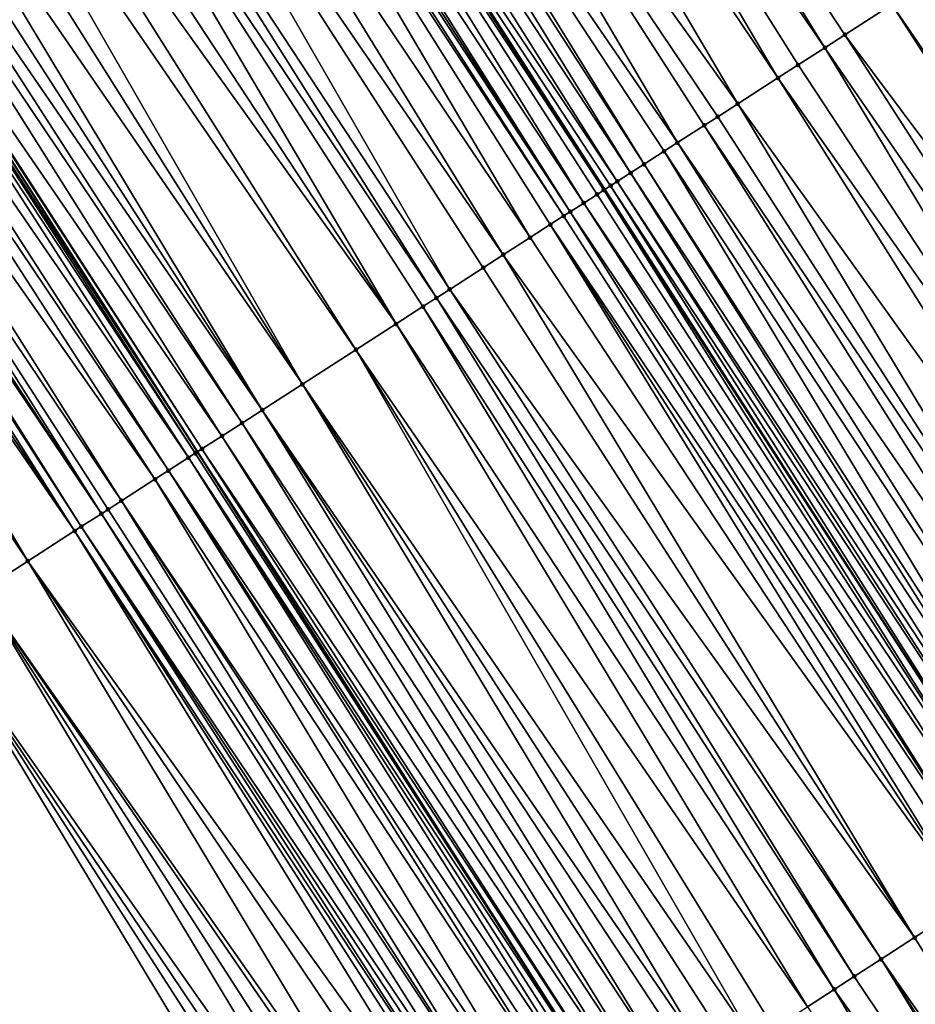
# Model space of a CAD drawing. Header units: feet. Extents: x 2004186 to 2014793, y 836912 to 864902.
# Tile 459 of 974: x 2009824 to 2009846, y 848984 to 849009. Entities that reach past the tile are written whole.
import ezdxf

# ---------------------------------------------------------------- set-up
doc = ezdxf.new("R2010")
doc.units = ezdxf.units.FT
doc.header["$LTSCALE"] = 100
doc.header["$MEASUREMENT"] = 0
for name, color, linetype, lineweight in [('EP_Travel Lane', 5, 'Continuous', 40), ('GPL_Skip Line', 2, 'Continuous', 40), ('Road Shots', 4, 'Continuous', 200), ('Road X-Section', 30, 'Continuous', 13)]:
    doc.layers.add(name, color=color, linetype=linetype, lineweight=lineweight)
doc.layers.add('I-77 SB_MM21-27-Surface-Border', color=7, linetype='Continuous')
doc.layers.add('I-77 SB_MM21-27-Surface-TIN', color=7, linetype='Continuous')

msp = doc.modelspace()

# ---------------------------------------------------------------- linework, layer by layer
at = {"layer": 'EP_Travel Lane'}
msp.add_polyline3d([(2009922.732590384, 848845.9093054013, 427.7466532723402), (2009912.311521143, 848862.9794874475, 427.6353479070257), (2009901.890393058, 848880.049765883, 427.5545564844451), (2009891.469273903, 848897.1200296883, 427.4691715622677), (2009881.063165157, 848913.8753565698, 427.4190355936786), (2009870.463312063, 848930.8352990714, 427.3590392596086), (2009859.863490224, 848947.7951915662, 427.2796639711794), (2009849.263633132, 848964.755140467, 427.2221198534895), (2009838.720720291, 848981.3424521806, 427.1364189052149), (2009827.963152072, 848998.2030135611, 427.0771608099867), (2009817.205627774, 849015.0635061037, 426.9972308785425), (2009806.448035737, 849031.9241048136, 426.949170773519), (2009795.557487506, 849048.2402471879, 426.8732766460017), (2009784.392036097, 849064.8334639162, 426.7987282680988), (2009773.226573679, 849081.4266970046, 426.7300865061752), (2009762.061131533, 849098.0198999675, 426.6504041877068), (2009750.965655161, 849114.3226856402, 426.583410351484)], dxfattribs=at)
at = {"layer": 'GPL_Skip Line'}
msp.add_polyline3d([(2009933.158281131, 848852.2558033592, 428.2070710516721), (2009922.774190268, 848869.3486734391, 428.1384617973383), (2009912.390098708, 848886.4415446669, 428.0702190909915), (2009902.006056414, 848903.5343347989, 427.976362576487), (2009891.530412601, 848920.4104319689, 427.9136971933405), (2009880.92433474, 848937.3665026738, 427.8573967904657), (2009870.318280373, 848954.3225358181, 427.7865722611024), (2009859.712203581, 848971.2786048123, 427.72960863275), (2009849.022044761, 848987.9779411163, 427.6566642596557), (2009838.194197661, 849004.7931455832, 427.5752317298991), (2009827.36634023, 849021.608366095, 427.4986247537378), (2009816.538476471, 849038.4235964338, 427.4249755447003), (2009805.637161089, 849054.960949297, 427.3642147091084), (2009794.594976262, 849071.6363890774, 427.304301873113), (2009783.5527462, 849088.3118971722, 427.2693528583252), (2009772.510594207, 849104.9872873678, 427.1912455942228), (2009761.310572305, 849121.3920772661, 427.0964918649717)], dxfattribs=at)
at = {"layer": 'I-77 SB_MM21-27-Surface-Border', "color": 3, "linetype": 'ByBlock', "lineweight": -2}
msp.add_polyline3d([(2009916.190808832, 848841.9269525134, 427.4272913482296), (2009906.306348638, 848859.323898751, 427.3652300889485), (2009894.37184794, 848875.4729130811, 427.2132154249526), (2009883.974851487, 848892.5579192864, 427.142303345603), (2009873.97081867, 848909.4472396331, 427.0527480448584), (2009862.872036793, 848926.0958827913, 427.0244709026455), (2009852.451987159, 848943.1679908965, 426.9473174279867), (2009842.031924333, 848960.2401201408, 426.8784663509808), (2009831.674598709, 848976.8038825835, 426.8050204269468), (2009821.351448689, 848993.9443379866, 426.7822035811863), (2009811.028325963, 849011.0847510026, 426.7466182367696), (2009801.041554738, 849028.441653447, 426.6923110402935), (2009791.258311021, 849045.3737114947, 426.6573367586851), (2009780.997530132, 849062.5701654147, 426.6372701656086), (2009770.903162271, 849079.8775549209, 426.6196813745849), (2009759.976796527, 849096.630165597, 426.552056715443), (2009748.890434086, 849112.9045776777, 426.4880582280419)], dxfattribs=at)
at = {"layer": 'I-77 SB_MM21-27-Surface-TIN', "color": 128, "linetype": 'ByBlock', "lineweight": -2}
for points in [[(2009833.22270614, 849025.3805372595, 427.7635667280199), (2009832.382001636, 849024.839043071, 427.7289186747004), (2009843.713930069, 849008.3484847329, 427.8246380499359)], [(2009833.22270614, 849025.3805372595, 427.7635667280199), (2009844.218349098, 849008.6733869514, 427.8471441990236), (2009845.395319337, 849009.4315037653, 427.9031611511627)], [(2009833.22270614, 849025.3805372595, 427.7635667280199), (2009843.713930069, 849008.3484847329, 427.8246380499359), (2009844.218349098, 849008.6733869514, 427.8471441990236)], [(2009832.382001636, 849024.839043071, 427.7289186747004), (2009831.373166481, 849024.1892341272, 427.6825499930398), (2009842.536946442, 849007.5903887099, 427.7748789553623)], [(2009832.382001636, 849024.839043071, 427.7289186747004), (2009843.041370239, 849007.9152835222, 427.7951558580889), (2009843.713930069, 849008.3484847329, 427.8246380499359)], [(2009832.382001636, 849024.839043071, 427.7289186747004), (2009842.536946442, 849007.5903887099, 427.7748789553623), (2009843.041370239, 849007.9152835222, 427.7951558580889)], [(2009831.373166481, 849024.1892341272, 427.6825499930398), (2009829.859902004, 849023.2145389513, 427.6184869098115), (2009841.528113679, 849006.9405760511, 427.7273921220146)], [(2009831.373166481, 849024.1892341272, 427.6825499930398), (2009841.528113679, 849006.9405760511, 427.7273921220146), (2009842.536946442, 849007.5903887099, 427.7748789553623)], [(2009829.859902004, 849023.2145389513, 427.6184869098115), (2009828.682905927, 849022.4564622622, 427.5745471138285), (2009840.014849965, 849005.9658796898, 427.662972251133)], [(2009829.859902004, 849023.2145389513, 427.6184869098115), (2009841.023691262, 849006.6156790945, 427.7064698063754), (2009841.528113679, 849006.9405760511, 427.7273921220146)], [(2009829.859902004, 849023.2145389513, 427.6184869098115), (2009840.687412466, 849006.3990767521, 427.6912059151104), (2009841.023691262, 849006.6156790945, 427.7064698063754)], [(2009829.859902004, 849023.2145389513, 427.6184869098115), (2009840.014849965, 849005.9658796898, 427.662972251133), (2009840.687412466, 849006.3990767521, 427.6912059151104)], [(2009828.346627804, 849022.2398588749, 427.5589686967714), (2009827.842219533, 849021.9149399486, 427.5314337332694), (2009838.837856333, 849005.2077992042, 427.6178897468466)], [(2009828.682905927, 849022.4564622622, 427.5745471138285), (2009828.346627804, 849022.2398588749, 427.5589686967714), (2009839.174133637, 849005.4244038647, 427.6338514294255)], [(2009828.346627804, 849022.2398588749, 427.5589686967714), (2009838.837856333, 849005.2077992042, 427.6178897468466), (2009839.174133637, 849005.4244038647, 427.6338514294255)], [(2009828.682905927, 849022.4564622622, 427.5745471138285), (2009839.678561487, 849005.7492923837, 427.6522340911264), (2009840.014849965, 849005.9658796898, 427.662972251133)], [(2009828.682905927, 849022.4564622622, 427.5745471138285), (2009839.174133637, 849005.4244038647, 427.6338514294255), (2009839.678561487, 849005.7492923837, 427.6522340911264)], [(2009827.842219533, 849021.9149399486, 427.5314337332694), (2009827.36634023, 849021.608366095, 427.4986247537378), (2009838.501598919, 849004.9911636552, 427.5926309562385)], [(2009827.842219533, 849021.9149399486, 427.5314337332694), (2009838.501598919, 849004.9911636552, 427.5926309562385), (2009838.837856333, 849005.2077992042, 427.6178897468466)], [(2009827.169685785, 849021.4816982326, 427.489759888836), (2009826.66524111, 849021.1568358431, 427.4792418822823), (2009837.660899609, 849004.4496613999, 427.5555549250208)], [(2009827.337826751, 849021.5899969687, 427.4966589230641), (2009827.169685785, 849021.4816982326, 427.489759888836), (2009838.165328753, 849004.7745479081, 427.5733324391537)], [(2009827.169685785, 849021.4816982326, 427.489759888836), (2009837.997192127, 849004.6662424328, 427.5644049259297), (2009838.165328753, 849004.7745479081, 427.5733324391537)], [(2009827.169685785, 849021.4816982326, 427.489759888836), (2009837.660899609, 849004.4496613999, 427.5555549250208), (2009837.997192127, 849004.6662424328, 427.5644049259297)], [(2009827.337826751, 849021.5899969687, 427.4966589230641), (2009838.194197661, 849004.7931455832, 427.5752317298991), (2009827.36634023, 849021.608366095, 427.4986247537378)], [(2009827.337826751, 849021.5899969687, 427.4966589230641), (2009838.165328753, 849004.7745479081, 427.5733324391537), (2009838.194197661, 849004.7931455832, 427.5752317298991)], [(2009838.333460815, 849004.8828604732, 427.5843938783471), (2009827.36634023, 849021.608366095, 427.4986247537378), (2009838.194197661, 849004.7931455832, 427.5752317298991)], [(2009838.501598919, 849004.9911636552, 427.5926309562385), (2009827.36634023, 849021.608366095, 427.4986247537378), (2009838.333460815, 849004.8828604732, 427.5843938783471)], [(2009826.497097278, 849021.0485415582, 427.473682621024), (2009826.32896009, 849020.9402369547, 427.4650175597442), (2009837.324591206, 849004.2331050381, 427.5541306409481)], [(2009826.66524111, 849021.1568358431, 427.4792418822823), (2009826.497097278, 849021.0485415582, 427.473682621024), (2009837.324591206, 849004.2331050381, 427.5541306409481)], [(2009826.66524111, 849021.1568358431, 427.4792418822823), (2009837.324591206, 849004.2331050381, 427.5541306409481), (2009837.660899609, 849004.4496613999, 427.5555549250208)], [(2009826.160827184, 849020.8319257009, 427.4543508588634), (2009825.152019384, 849020.1820742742, 427.3951952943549), (2009836.315751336, 849003.5833034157, 427.5099655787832)], [(2009826.32896009, 849020.9402369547, 427.4650175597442), (2009826.160827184, 849020.8319257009, 427.4543508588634), (2009837.156446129, 849004.1248126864, 427.5491532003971)], [(2009826.160827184, 849020.8319257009, 427.4543508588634), (2009836.820164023, 849003.9082154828, 427.5354360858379), (2009837.156446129, 849004.1248126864, 427.5491532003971)], [(2009826.160827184, 849020.8319257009, 427.4543508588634), (2009836.315751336, 849003.5833034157, 427.5099655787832), (2009836.820164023, 849003.9082154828, 427.5354360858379)], [(2009826.32896009, 849020.9402369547, 427.4650175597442), (2009837.156446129, 849004.1248126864, 427.5491532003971), (2009837.324591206, 849004.2331050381, 427.5541306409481)], [(2009825.152019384, 849020.1820742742, 427.3951952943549), (2009824.311329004, 849019.6405581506, 427.3539450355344), (2009835.643212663, 849003.1500693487, 427.4705940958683)], [(2009825.152019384, 849020.1820742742, 427.3951952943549), (2009835.643212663, 849003.1500693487, 427.4705940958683), (2009836.315751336, 849003.5833034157, 427.5099655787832)], [(2009824.311329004, 849019.6405581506, 427.3539450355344), (2009823.302514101, 849018.9907177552, 427.2981097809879), (2009834.298135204, 849002.2836013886, 427.3919032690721)], [(2009824.311329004, 849019.6405581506, 427.3539450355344), (2009835.138806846, 849002.825146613, 427.4419125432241), (2009835.643212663, 849003.1500693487, 427.4705940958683)], [(2009824.311329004, 849019.6405581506, 427.3539450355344), (2009834.298135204, 849002.2836013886, 427.3919032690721), (2009835.138806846, 849002.825146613, 427.4419125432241)], [(2009823.302514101, 849018.9907177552, 427.2981097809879), (2009822.798101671, 849018.6658052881, 427.2725190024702), (2009833.961859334, 849002.0669945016, 427.3752714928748)], [(2009823.302514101, 849018.9907177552, 427.2981097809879), (2009833.961859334, 849002.0669945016, 427.3752714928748), (2009834.298135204, 849002.2836013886, 427.3919032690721)], [(2009822.798101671, 849018.6658052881, 427.2725190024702), (2009821.957410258, 849018.124290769, 427.2317516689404), (2009832.95303116, 849001.4171747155, 427.3256394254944)], [(2009822.798101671, 849018.6658052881, 427.2725190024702), (2009833.625586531, 849001.8503828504, 427.3572056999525), (2009833.961859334, 849002.0669945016, 427.3752714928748)], [(2009822.798101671, 849018.6658052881, 427.2725190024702), (2009832.95303116, 849001.4171747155, 427.3256394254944), (2009833.625586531, 849001.8503828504, 427.3572056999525)], [(2009821.957410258, 849018.124290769, 427.2317516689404), (2009821.284851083, 849017.6910885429, 427.2019638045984), (2009832.95303116, 849001.4171747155, 427.3256394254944)], [(2009821.284851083, 849017.6910885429, 427.2019638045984), (2009820.612299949, 849017.2578738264, 427.1684165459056), (2009831.944198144, 849000.7673624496, 427.2782707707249)], [(2009821.284851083, 849017.6910885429, 427.2019638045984), (2009831.944198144, 849000.7673624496, 427.2782707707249), (2009832.95303116, 849001.4171747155, 427.3256394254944)], [(2009820.612299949, 849017.2578738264, 427.1684165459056), (2009819.939733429, 849016.8246830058, 427.1420615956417), (2009830.59909195, 848999.9009391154, 427.2130119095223)], [(2009820.612299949, 849017.2578738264, 427.1684165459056), (2009830.59909195, 848999.9009391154, 427.2130119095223), (2009831.944198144, 849000.7673624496, 427.2782707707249)], [(2009819.939733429, 849016.8246830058, 427.1420615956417), (2009819.267186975, 849016.3914610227, 427.1063271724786), (2009830.59909195, 848999.9009391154, 427.2130119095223)], [(2009819.267186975, 849016.3914610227, 427.1063271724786), (2009818.76277526, 849016.066547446, 427.0804023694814), (2009829.590269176, 848999.2511109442, 427.1608559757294)], [(2009819.267186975, 849016.3914610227, 427.1063271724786), (2009829.590269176, 848999.2511109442, 427.1608559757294), (2009830.59909195, 848999.9009391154, 427.2130119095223)], [(2009818.76277526, 849016.066547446, 427.0804023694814), (2009818.258348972, 849015.7416565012, 427.0612895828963), (2009829.590269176, 848999.2511109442, 427.1608559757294)], [(2009818.258348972, 849015.7416565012, 427.0612895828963), (2009817.922074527, 849015.5250474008, 427.0439915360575), (2009829.085844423, 848998.9262176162, 427.1410258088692)], [(2009818.258348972, 849015.7416565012, 427.0612895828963), (2009829.085844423, 848998.9262176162, 427.1410258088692), (2009829.590269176, 848999.2511109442, 427.1608559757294)], [(2009817.922074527, 849015.5250474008, 427.0439915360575), (2009817.249547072, 849015.0917959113, 426.9993759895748), (2009828.581431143, 848998.6013064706, 427.1158327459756)], [(2009817.922074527, 849015.5250474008, 427.0439915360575), (2009828.581431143, 848998.6013064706, 427.1158327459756), (2009829.085844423, 848998.9262176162, 427.1410258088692)], [(2009817.081408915, 849014.9834928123, 426.9911637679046), (2009827.963152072, 848998.2030135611, 427.0771608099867), (2009817.205627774, 849015.0635061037, 426.9972308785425)], [(2009817.249547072, 849015.0917959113, 426.9993759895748), (2009817.205627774, 849015.0635061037, 426.9972308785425), (2009828.077034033, 848998.2763702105, 427.0830805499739)], [(2009828.077034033, 848998.2763702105, 427.0830805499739), (2009817.205627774, 849015.0635061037, 426.9972308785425), (2009827.963152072, 848998.2030135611, 427.0771608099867)], [(2009817.249547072, 849015.0917959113, 426.9993759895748), (2009828.077034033, 848998.2763702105, 427.0830805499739), (2009828.581431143, 848998.6013064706, 427.1158327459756)], [(2009816.913261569, 849014.8752039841, 426.9872469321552), (2009816.408793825, 849014.5503774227, 426.9875127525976), (2009827.740748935, 848998.0597776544, 427.0707621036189)], [(2009817.081408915, 849014.9834928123, 426.9911637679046), (2009816.913261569, 849014.8752039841, 426.9872469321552), (2009827.908897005, 848998.1680653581, 427.0743405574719)], [(2009816.913261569, 849014.8752039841, 426.9872469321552), (2009827.740748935, 848998.0597776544, 427.0707621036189), (2009827.908897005, 848998.1680653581, 427.0743405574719)], [(2009817.081408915, 849014.9834928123, 426.9911637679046), (2009827.908897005, 848998.1680653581, 427.0743405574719), (2009827.963152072, 848998.2030135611, 427.0771608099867)], [(2009816.408793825, 849014.5503774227, 426.9875127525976), (2009816.072498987, 849014.3337999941, 426.9797475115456), (2009827.236292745, 848997.7349331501, 427.0656274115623)], [(2009816.408793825, 849014.5503774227, 426.9875127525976), (2009827.236292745, 848997.7349331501, 427.0656274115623), (2009827.740748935, 848998.0597776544, 427.0707621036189)], [(2009816.072498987, 849014.3337999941, 426.9797475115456), (2009815.399930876, 849013.9006116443, 426.9541363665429), (2009826.900012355, 848997.5183332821, 427.0511081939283)], [(2009816.072498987, 849014.3337999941, 426.9797475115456), (2009826.900012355, 848997.5183332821, 427.0511081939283), (2009827.236292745, 848997.7349331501, 427.0656274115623)], [(2009815.399930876, 849013.9006116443, 426.9541363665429), (2009814.895494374, 849013.5757365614, 426.9397978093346), (2009826.059279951, 848996.9768824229, 427.029501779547)], [(2009815.399930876, 849013.9006116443, 426.9541363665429), (2009826.059279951, 848996.9768824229, 427.029501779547), (2009826.900012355, 848997.5183332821, 427.0511081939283)], [(2009814.895494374, 849013.5757365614, 426.9397978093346), (2009814.559206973, 849013.3591475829, 426.9285562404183), (2009825.554859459, 848996.6519824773, 427.0076797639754)], [(2009814.895494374, 849013.5757365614, 426.9397978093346), (2009825.72299296, 848996.7602928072, 427.0180684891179), (2009826.059279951, 848996.9768824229, 427.029501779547)], [(2009814.895494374, 849013.5757365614, 426.9397978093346), (2009825.554859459, 848996.6519824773, 427.0076797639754), (2009825.72299296, 848996.7602928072, 427.0180684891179)], [(2009814.559206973, 849013.3591475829, 426.9285562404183), (2009814.391069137, 849013.2508439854, 426.9201939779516), (2009825.554859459, 848996.6519824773, 427.0076797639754)], [(2009814.222935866, 849013.142533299, 426.9096980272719), (2009813.886676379, 849012.9259009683, 426.8854079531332), (2009824.882354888, 848996.218695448, 426.9523672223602)], [(2009814.391069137, 849013.2508439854, 426.9201939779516), (2009814.222935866, 849013.142533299, 426.9096980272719), (2009825.050485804, 848996.327009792, 426.9639640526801)], [(2009814.222935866, 849013.142533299, 426.9096980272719), (2009824.882354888, 848996.218695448, 426.9523672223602), (2009825.050485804, 848996.327009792, 426.9639640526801)], [(2009814.391069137, 849013.2508439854, 426.9201939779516), (2009825.050485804, 848996.327009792, 426.9639640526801), (2009825.554859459, 848996.6519824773, 427.0076797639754)], [(2009813.886676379, 849012.9259009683, 426.8854079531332), (2009813.550413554, 849012.7092738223, 426.8626784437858), (2009824.882354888, 848996.218695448, 426.9523672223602)], [(2009813.550413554, 849012.7092738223, 426.8626784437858), (2009812.541585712, 849012.0594535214, 426.8128914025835), (2009823.705394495, 848995.4605633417, 426.891747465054)], [(2009813.550413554, 849012.7092738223, 426.8626784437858), (2009823.705394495, 848995.4605633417, 426.891747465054), (2009824.882354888, 848996.218695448, 426.9523672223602)], [(2009812.541585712, 849012.0594535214, 426.8128914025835), (2009822.528414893, 848994.702461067, 426.8401066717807), (2009823.705394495, 848995.4605633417, 426.891747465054)], [(2009846.572272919, 849010.1896464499, 427.9669648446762), (2009845.899730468, 849009.7564182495, 427.9293590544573), (2009856.72722291, 848992.9409840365, 428.0105006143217)], [(2009845.899730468, 849009.7564182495, 427.9293590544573), (2009845.395319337, 849009.4315037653, 427.9031611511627), (2009856.72722291, 848992.9409840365, 428.0105006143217)], [(2009845.395319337, 849009.4315037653, 427.9031611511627), (2009844.218349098, 849008.6733869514, 427.8471441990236), (2009856.222810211, 848992.6160719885, 427.9850357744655)], [(2009845.395319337, 849009.4315037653, 427.9031611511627), (2009856.222810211, 848992.6160719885, 427.9850357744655), (2009856.72722291, 848992.9409840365, 428.0105006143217)], [(2009844.218349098, 849008.6733869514, 427.8471441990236), (2009843.713930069, 849008.3484847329, 427.8246380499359), (2009855.045833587, 848991.8579650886, 427.9320023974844)], [(2009844.218349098, 849008.6733869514, 427.8471441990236), (2009855.045833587, 848991.8579650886, 427.9320023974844), (2009856.222810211, 848992.6160719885, 427.9850357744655)], [(2009843.713930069, 849008.3484847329, 427.8246380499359), (2009843.041370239, 849007.9152835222, 427.7951558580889), (2009854.036986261, 848991.2081750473, 427.891322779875)], [(2009843.713930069, 849008.3484847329, 427.8246380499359), (2009854.036986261, 848991.2081750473, 427.891322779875), (2009855.045833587, 848991.8579650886, 427.9320023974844)], [(2009843.041370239, 849007.9152835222, 427.7951558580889), (2009842.536946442, 849007.5903887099, 427.7748789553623), (2009854.036986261, 848991.2081750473, 427.891322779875)], [(2009842.536946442, 849007.5903887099, 427.7748789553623), (2009841.528113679, 849006.9405760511, 427.7273921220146), (2009853.19629057, 848990.6666671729, 427.852555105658)], [(2009842.536946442, 849007.5903887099, 427.7748789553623), (2009853.19629057, 848990.6666671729, 427.852555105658), (2009854.036986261, 848991.2081750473, 427.891322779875)], [(2009841.528113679, 849006.9405760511, 427.7273921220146), (2009841.023691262, 849006.6156790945, 427.7064698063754), (2009851.851169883, 848989.800266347, 427.7940704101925)], [(2009841.528113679, 849006.9405760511, 427.7273921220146), (2009851.851169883, 848989.800266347, 427.7940704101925), (2009853.19629057, 848990.6666671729, 427.852555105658)], [(2009840.687412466, 849006.3990767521, 427.6912059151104), (2009840.014849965, 849005.9658796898, 427.662972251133), (2009851.346753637, 848989.4753598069, 427.7702633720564)], [(2009841.023691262, 849006.6156790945, 427.7064698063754), (2009840.687412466, 849006.3990767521, 427.6912059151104), (2009851.851169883, 848989.800266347, 427.7940704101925)], [(2009840.687412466, 849006.3990767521, 427.6912059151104), (2009851.346753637, 848989.4753598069, 427.7702633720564), (2009851.851169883, 848989.800266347, 427.7940704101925)], [(2009840.014849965, 849005.9658796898, 427.662972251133), (2009839.678561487, 849005.7492923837, 427.6522340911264), (2009850.674194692, 848989.0421572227, 427.7403674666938)], [(2009840.014849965, 849005.9658796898, 427.662972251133), (2009850.674194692, 848989.0421572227, 427.7403674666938), (2009851.346753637, 848989.4753598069, 427.7702633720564)], [(2009839.678561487, 849005.7492923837, 427.6522340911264), (2009839.174133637, 849005.4244038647, 427.6338514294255), (2009850.001615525, 848988.6089860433, 427.7199241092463)], [(2009839.678561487, 849005.7492923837, 427.6522340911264), (2009850.001615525, 848988.6089860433, 427.7199241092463), (2009850.674194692, 848989.0421572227, 427.7403674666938)], [(2009839.174133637, 849005.4244038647, 427.6338514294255), (2009838.837856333, 849005.2077992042, 427.6178897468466), (2009849.833476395, 848988.5006844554, 427.712166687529)], [(2009839.174133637, 849005.4244038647, 427.6338514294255), (2009849.833476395, 848988.5006844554, 427.712166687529), (2009850.001615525, 848988.6089860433, 427.7199241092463)], [(2009838.837856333, 849005.2077992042, 427.6178897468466), (2009838.501598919, 849004.9911636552, 427.5926309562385), (2009849.497199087, 848988.2840798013, 427.6962068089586)], [(2009838.837856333, 849005.2077992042, 427.6178897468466), (2009849.497199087, 848988.2840798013, 427.6962068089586), (2009849.833476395, 848988.5006844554, 427.712166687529)], [(2009838.501598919, 849004.9911636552, 427.5926309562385), (2009838.333460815, 849004.8828604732, 427.5843938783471), (2009849.329071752, 848988.1757598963, 427.6829361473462)], [(2009838.501598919, 849004.9911636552, 427.5926309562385), (2009849.329071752, 848988.1757598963, 427.6829361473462), (2009849.497199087, 848988.2840798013, 427.6962068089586)], [(2009837.997192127, 849004.6662424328, 427.5644049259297), (2009837.660899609, 849004.4496613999, 427.5555549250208), (2009848.824696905, 848987.8507890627, 427.6397774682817)], [(2009838.165328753, 849004.7745479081, 427.5733324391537), (2009837.997192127, 849004.6662424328, 427.5644049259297), (2009848.824696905, 848987.8507890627, 427.6397774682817)], [(2009838.165328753, 849004.7745479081, 427.5733324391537), (2009849.022044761, 848987.9779411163, 427.6566642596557), (2009838.194197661, 849004.7931455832, 427.5752317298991)], [(2009838.165328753, 849004.7745479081, 427.5733324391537), (2009848.824696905, 848987.8507890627, 427.6397774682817), (2009849.022044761, 848987.9779411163, 427.6566642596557)], [(2009838.333460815, 849004.8828604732, 427.5843938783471), (2009838.194197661, 849004.7931455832, 427.5752317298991), (2009849.022044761, 848987.9779411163, 427.6566642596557)], [(2009838.333460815, 849004.8828604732, 427.5843938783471), (2009849.022044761, 848987.9779411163, 427.6566642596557), (2009849.329071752, 848988.1757598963, 427.6829361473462)], [(2009837.660899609, 849004.4496613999, 427.5555549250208), (2009837.324591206, 849004.2331050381, 427.5541306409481), (2009848.48840525, 848987.6342066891, 427.6305238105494)], [(2009837.660899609, 849004.4496613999, 427.5555549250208), (2009848.48840525, 848987.6342066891, 427.6305238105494), (2009848.824696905, 848987.8507890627, 427.6397774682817)], [(2009837.324591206, 849004.2331050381, 427.5541306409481), (2009837.156446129, 849004.1248126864, 427.5491532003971), (2009847.983950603, 848987.3093597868, 427.6246670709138)], [(2009837.324591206, 849004.2331050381, 427.5541306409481), (2009847.983950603, 848987.3093597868, 427.6246670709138), (2009848.48840525, 848987.6342066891, 427.6305238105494)], [(2009837.156446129, 849004.1248126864, 427.5491532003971), (2009836.820164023, 849003.9082154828, 427.5354360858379), (2009847.983950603, 848987.3093597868, 427.6246670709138)], [(2009836.820164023, 849003.9082154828, 427.5354360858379), (2009836.315751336, 849003.5833034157, 427.5099655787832), (2009847.311398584, 848986.8761464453, 427.5915333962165)], [(2009836.820164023, 849003.9082154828, 427.5354360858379), (2009847.647666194, 848987.0927661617, 427.61202679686), (2009847.983950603, 848987.3093597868, 427.6246670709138)], [(2009836.820164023, 849003.9082154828, 427.5354360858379), (2009847.311398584, 848986.8761464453, 427.5915333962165), (2009847.647666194, 848987.0927661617, 427.61202679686)], [(2009836.315751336, 849003.5833034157, 427.5099655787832), (2009835.643212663, 849003.1500693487, 427.4705940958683), (2009847.311398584, 848986.8761464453, 427.5915333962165)], [(2009835.643212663, 849003.1500693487, 427.4705940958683), (2009835.138806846, 849002.825146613, 427.4419125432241), (2009845.966312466, 848986.0096919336, 427.5168899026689)], [(2009835.643212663, 849003.1500693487, 427.4705940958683), (2009845.966312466, 848986.0096919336, 427.5168899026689), (2009847.311398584, 848986.8761464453, 427.5915333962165)], [(2009835.138806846, 849002.825146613, 427.4419125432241), (2009834.298135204, 849002.2836013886, 427.3919032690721), (2009845.966312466, 848986.0096919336, 427.5168899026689)], [(2009834.298135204, 849002.2836013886, 427.3919032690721), (2009833.961859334, 849002.0669945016, 427.3752714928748), (2009845.125645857, 848985.4681388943, 427.464528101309)], [(2009834.298135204, 849002.2836013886, 427.3919032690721), (2009845.125645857, 848985.4681388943, 427.464528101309), (2009845.966312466, 848986.0096919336, 427.5168899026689)], [(2009833.961859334, 849002.0669945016, 427.3752714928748), (2009833.625586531, 849001.8503828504, 427.3572056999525), (2009844.45309924, 848985.0349171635, 427.42886930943)], [(2009833.961859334, 849002.0669945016, 427.3752714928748), (2009844.45309924, 848985.0349171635, 427.42886930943), (2009845.125645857, 848985.4681388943, 427.464528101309)], [(2009833.625586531, 849001.8503828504, 427.3572056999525), (2009832.95303116, 849001.4171747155, 427.3256394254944), (2009843.948677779, 848984.7100187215, 427.4074997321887)], [(2009833.625586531, 849001.8503828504, 427.3572056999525), (2009843.948677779, 848984.7100187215, 427.4074997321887), (2009844.45309924, 848985.0349171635, 427.42886930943)], [(2009832.95303116, 849001.4171747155, 427.3256394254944), (2009831.944198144, 849000.7673624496, 427.2782707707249), (2009843.276117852, 848984.276817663, 427.3780630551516)], [(2009832.95303116, 849001.4171747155, 427.3256394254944), (2009843.276117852, 848984.276817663, 427.3780630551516), (2009843.948677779, 848984.7100187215, 427.4074997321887)], [(2009831.944198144, 849000.7673624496, 427.2782707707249), (2009830.59909195, 848999.9009391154, 427.2130119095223), (2009841.931010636, 848983.4103959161, 427.3132814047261)], [(2009831.944198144, 849000.7673624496, 427.2782707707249), (2009842.435431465, 848983.7352953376, 427.3349458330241), (2009843.276117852, 848984.276817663, 427.3780630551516)], [(2009831.944198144, 849000.7673624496, 427.2782707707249), (2009841.931010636, 848983.4103959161, 427.3132814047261), (2009842.435431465, 848983.7352953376, 427.3349458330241)], [(2009830.59909195, 848999.9009391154, 427.2130119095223), (2009829.590269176, 848999.2511109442, 427.1608559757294), (2009840.922197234, 848982.7605531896, 427.256744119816)], [(2009830.59909195, 848999.9009391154, 427.2130119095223), (2009841.426600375, 848983.0854800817, 427.286676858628), (2009841.931010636, 848983.4103959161, 427.3132814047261)], [(2009830.59909195, 848999.9009391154, 427.2130119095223), (2009840.922197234, 848982.7605531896, 427.256744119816), (2009841.426600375, 848983.0854800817, 427.286676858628)], [(2009829.590269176, 848999.2511109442, 427.1608559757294), (2009829.085844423, 848998.9262176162, 427.1410258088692), (2009840.081497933, 848982.2190509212, 427.2196637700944)], [(2009829.590269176, 848999.2511109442, 427.1608559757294), (2009840.585925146, 848982.5439404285, 427.2383441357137), (2009840.922197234, 848982.7605531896, 427.256744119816)], [(2009829.590269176, 848999.2511109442, 427.1608559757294), (2009840.081497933, 848982.2190509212, 427.2196637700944), (2009840.585925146, 848982.5439404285, 427.2383441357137)], [(2009829.085844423, 848998.9262176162, 427.1410258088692), (2009828.581431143, 848998.6013064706, 427.1158327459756), (2009839.577079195, 848981.8941482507, 427.1970214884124)], [(2009829.085844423, 848998.9262176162, 427.1410258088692), (2009839.577079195, 848981.8941482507, 427.1970214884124), (2009840.081497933, 848982.2190509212, 427.2196637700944)], [(2009828.581431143, 848998.6013064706, 427.1158327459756), (2009828.077034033, 848998.2763702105, 427.0830805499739), (2009839.240809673, 848981.6775315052, 427.1774222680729)], [(2009828.581431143, 848998.6013064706, 427.1158327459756), (2009839.240809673, 848981.6775315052, 427.1774222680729), (2009839.577079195, 848981.8941482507, 427.1970214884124)], [(2009828.077034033, 848998.2763702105, 427.0830805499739), (2009827.963152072, 848998.2030135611, 427.0771608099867), (2009838.904553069, 848981.4608946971, 427.1517844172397)], [(2009828.077034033, 848998.2763702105, 427.0830805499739), (2009838.904553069, 848981.4608946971, 427.1517844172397), (2009839.240809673, 848981.6775315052, 427.1774222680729)], [(2009827.740748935, 848998.0597776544, 427.0707621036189), (2009827.236292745, 848997.7349331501, 427.0656274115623), (2009838.400161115, 848981.1359504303, 427.1166220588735)], [(2009827.908897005, 848998.1680653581, 427.0743405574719), (2009827.740748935, 848998.0597776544, 427.0707621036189), (2009838.720720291, 848981.3424521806, 427.1364189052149)], [(2009827.740748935, 848998.0597776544, 427.0707621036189), (2009838.568301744, 848981.2442496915, 427.12367912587), (2009838.720720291, 848981.3424521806, 427.1364189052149)], [(2009827.740748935, 848998.0597776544, 427.0707621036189), (2009838.400161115, 848981.1359504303, 427.1166220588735), (2009838.568301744, 848981.2442496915, 427.12367912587)], [(2009827.908897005, 848998.1680653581, 427.0743405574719), (2009838.720720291, 848981.3424521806, 427.1364189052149), (2009827.963152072, 848998.2030135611, 427.0771608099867)], [(2009838.904553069, 848981.4608946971, 427.1517844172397), (2009827.963152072, 848998.2030135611, 427.0771608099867), (2009838.720720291, 848981.3424521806, 427.1364189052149)], [(2009826.900012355, 848997.5183332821, 427.0511081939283), (2009826.059279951, 848996.9768824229, 427.029501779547), (2009837.223154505, 848980.3778901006, 427.0776057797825)], [(2009827.236292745, 848997.7349331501, 427.0656274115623), (2009826.900012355, 848997.5183332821, 427.0511081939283), (2009837.895704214, 848980.8111070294, 427.1118191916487)], [(2009826.900012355, 848997.5183332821, 427.0511081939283), (2009837.223154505, 848980.3778901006, 427.0776057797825), (2009837.895704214, 848980.8111070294, 427.1118191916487)], [(2009827.236292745, 848997.7349331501, 427.0656274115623), (2009838.063846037, 848980.9194044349, 427.1183177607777), (2009838.400161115, 848981.1359504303, 427.1166220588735)], [(2009827.236292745, 848997.7349331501, 427.0656274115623), (2009837.895704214, 848980.8111070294, 427.1118191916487), (2009838.063846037, 848980.9194044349, 427.1183177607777)], [(2009825.72299296, 848996.7602928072, 427.0180684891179), (2009825.554859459, 848996.6519824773, 427.0076797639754), (2009836.550562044, 848979.9447395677, 427.0633767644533)], [(2009826.059279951, 848996.9768824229, 427.029501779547), (2009825.72299296, 848996.7602928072, 427.0180684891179), (2009836.550562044, 848979.9447395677, 427.0633767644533)], [(2009826.059279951, 848996.9768824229, 427.029501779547), (2009837.055009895, 848980.269597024, 427.0724100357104), (2009837.223154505, 848980.3778901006, 427.0776057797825)], [(2009826.059279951, 848996.9768824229, 427.029501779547), (2009836.550562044, 848979.9447395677, 427.0633767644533), (2009837.055009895, 848980.269597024, 427.0724100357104)], [(2009825.554859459, 848996.6519824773, 427.0076797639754), (2009825.050485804, 848996.327009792, 426.9639640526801), (2009836.214275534, 848979.7281492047, 427.0517183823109)], [(2009825.554859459, 848996.6519824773, 427.0076797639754), (2009836.214275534, 848979.7281492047, 427.0517183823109), (2009836.550562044, 848979.9447395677, 427.0633767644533)], [(2009825.050485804, 848996.327009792, 426.9639640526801), (2009824.882354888, 848996.218695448, 426.9523672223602), (2009835.878011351, 848979.5115241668, 427.0296232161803)], [(2009825.050485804, 848996.327009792, 426.9639640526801), (2009836.046145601, 848979.6198333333, 427.0396617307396), (2009836.214275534, 848979.7281492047, 427.0517183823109)], [(2009825.050485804, 848996.327009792, 426.9639640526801), (2009835.878011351, 848979.5115241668, 427.0296232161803), (2009836.046145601, 848979.6198333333, 427.0396617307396)], [(2009824.882354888, 848996.218695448, 426.9523672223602), (2009823.705394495, 848995.4605633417, 426.891747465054), (2009835.373587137, 848979.1866300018, 427.0095409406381)], [(2009824.882354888, 848996.218695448, 426.9523672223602), (2009835.709868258, 848979.4032287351, 427.0237186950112), (2009835.878011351, 848979.5115241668, 427.0296232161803)], [(2009824.882354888, 848996.218695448, 426.9523672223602), (2009835.373587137, 848979.1866300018, 427.0095409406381), (2009835.709868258, 848979.4032287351, 427.0237186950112)], [(2009823.705394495, 848995.4605633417, 426.891747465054), (2009822.528414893, 848994.702461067, 426.8401066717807), (2009834.028513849, 848978.3201555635, 426.9288997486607)], [(2009823.705394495, 848995.4605633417, 426.891747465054), (2009834.869183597, 848978.8617037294, 426.9797947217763), (2009835.373587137, 848979.1866300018, 427.0095409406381)], [(2009823.705394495, 848995.4605633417, 426.891747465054), (2009834.028513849, 848978.3201555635, 426.9288997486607), (2009834.869183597, 848978.8617037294, 426.9797947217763)], [(2009822.528414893, 848994.702461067, 426.8401066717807), (2009821.351448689, 848993.9443379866, 426.7822035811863), (2009832.851546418, 848977.5620343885, 426.8715697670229)], [(2009822.528414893, 848994.702461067, 426.8401066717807), (2009833.860373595, 848978.2118557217, 426.9216678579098), (2009834.028513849, 848978.3201555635, 426.9288997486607)], [(2009822.528414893, 848994.702461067, 426.8401066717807), (2009833.355964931, 848977.886937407, 426.8943168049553), (2009833.860373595, 848978.2118557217, 426.9216678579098)], [(2009822.528414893, 848994.702461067, 426.8401066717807), (2009832.851546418, 848977.5620343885, 426.8715697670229), (2009833.355964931, 848977.886937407, 426.8943168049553)], [(2009821.351448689, 848993.9443379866, 426.7822035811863), (2009832.515274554, 848977.3454212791, 426.8530649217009), (2009832.851546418, 848977.5620343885, 426.8715697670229)], [(2009821.351448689, 848993.9443379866, 426.7822035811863), (2009832.179007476, 848977.1288007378, 426.8323232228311), (2009832.515274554, 848977.3454212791, 426.8530649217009)], [(2009821.351448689, 848993.9443379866, 426.7822035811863), (2009831.674598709, 848976.8038825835, 426.8050204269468), (2009832.179007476, 848977.1288007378, 426.8323232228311)], [(2009847.311398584, 848986.8761464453, 427.5915333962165), (2009845.966312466, 848986.0096919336, 427.5168899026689), (2009856.452175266, 848969.2432511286, 427.5750339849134)], [(2009845.966312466, 848986.0096919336, 427.5168899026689), (2009845.125645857, 848985.4681388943, 427.464528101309), (2009856.452175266, 848969.2432511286, 427.5750339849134)], [(2009845.125645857, 848985.4681388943, 427.464528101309), (2009844.45309924, 848985.0349171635, 427.42886930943), (2009855.434291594, 848968.6077097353, 427.5157615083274)], [(2009845.125645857, 848985.4681388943, 427.464528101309), (2009855.773589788, 848968.8195510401, 427.5332778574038), (2009856.452175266, 848969.2432511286, 427.5750339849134)], [(2009845.125645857, 848985.4681388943, 427.464528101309), (2009855.434291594, 848968.6077097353, 427.5157615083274), (2009855.773589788, 848968.8195510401, 427.5332778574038)], [(2009844.45309924, 848985.0349171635, 427.42886930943), (2009843.948677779, 848984.7100187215, 427.4074997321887), (2009855.434291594, 848968.6077097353, 427.5157615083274)], [(2009843.948677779, 848984.7100187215, 427.4074997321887), (2009843.276117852, 848984.276817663, 427.3780630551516), (2009854.077082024, 848967.7603714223, 427.4560458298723)], [(2009843.948677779, 848984.7100187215, 427.4074997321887), (2009854.077082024, 848967.7603714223, 427.4560458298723), (2009855.434291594, 848968.6077097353, 427.5157615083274)]]:
    msp.add_3dface(points, dxfattribs=at)
at = {"layer": 'Road Shots', "lineweight": 100}
for p in [(2009844.218349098, 849008.6733869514, 427.8471441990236), (2009843.713930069, 849008.3484847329, 427.8246380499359), (2009843.041370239, 849007.9152835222, 427.7951558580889), (2009842.536946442, 849007.5903887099, 427.7748789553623), (2009841.528113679, 849006.9405760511, 427.7273921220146), (2009840.687412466, 849006.3990767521, 427.6912059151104), (2009841.023691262, 849006.6156790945, 427.7064698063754), (2009840.014849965, 849005.9658796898, 427.662972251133), (2009839.678561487, 849005.7492923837, 427.6522340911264), (2009839.174133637, 849005.4244038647, 427.6338514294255), (2009838.837856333, 849005.2077992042, 427.6178897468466), (2009838.501598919, 849004.9911636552, 427.5926309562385), (2009837.997192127, 849004.6662424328, 427.5644049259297), (2009838.165328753, 849004.7745479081, 427.5733324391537), (2009838.333460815, 849004.8828604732, 427.5843938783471), (2009837.660899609, 849004.4496613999, 427.5555549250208), (2009837.324591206, 849004.2331050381, 427.5541306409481), (2009837.156446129, 849004.1248126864, 427.5491532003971), (2009836.820164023, 849003.9082154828, 427.5354360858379), (2009836.315751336, 849003.5833034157, 427.5099655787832), (2009835.643212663, 849003.1500693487, 427.4705940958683), (2009835.138806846, 849002.825146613, 427.4419125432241), (2009834.298135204, 849002.2836013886, 427.3919032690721), (2009833.961859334, 849002.0669945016, 427.3752714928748), (2009833.625586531, 849001.8503828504, 427.3572056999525), (2009832.95303116, 849001.4171747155, 427.3256394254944), (2009831.944198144, 849000.7673624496, 427.2782707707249), (2009830.59909195, 848999.9009391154, 427.2130119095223), (2009829.590269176, 848999.2511109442, 427.1608559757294), (2009829.085844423, 848998.9262176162, 427.1410258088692), (2009828.581431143, 848998.6013064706, 427.1158327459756), (2009828.077034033, 848998.2763702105, 427.0830805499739), (2009827.740748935, 848998.0597776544, 427.0707621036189), (2009827.908897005, 848998.1680653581, 427.0743405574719), (2009826.900012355, 848997.5183332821, 427.0511081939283), (2009827.236292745, 848997.7349331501, 427.0656274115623), (2009825.72299296, 848996.7602928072, 427.0180684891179), (2009826.059279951, 848996.9768824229, 427.029501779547), (2009825.554859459, 848996.6519824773, 427.0076797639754), (2009825.050485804, 848996.327009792, 426.9639640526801), (2009824.882354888, 848996.218695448, 426.9523672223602), (2009823.705394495, 848995.4605633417, 426.891747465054), (2009845.966312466, 848986.0096919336, 427.5168899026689), (2009845.125645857, 848985.4681388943, 427.464528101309), (2009844.45309924, 848985.0349171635, 427.42886930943), (2009843.948677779, 848984.7100187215, 427.4074997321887)]:
    msp.add_point(p, dxfattribs=at)
at = {"layer": 'Road X-Section', "extrusion": (0.5413748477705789, -0.8407720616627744, 0.003951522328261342), "elevation": 374258.0257057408, "flags": 128}
msp.add_lwpolyline([(2149442.389935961, -1052.114955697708), (2149443.789935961, -1052.057052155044), (2149445.189935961, -1052.005410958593), (2149446.589935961, -1051.944790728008), (2149446.789935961, -1051.933193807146), (2149447.389935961, -1051.889477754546), (2149447.589935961, -1051.879088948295), (2149447.989935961, -1051.867655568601), (2149448.989935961, -1051.846048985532), (2149449.389935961, -1051.831529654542), (2149449.989935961, -1051.826394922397), (2149450.189935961, -1051.822816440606), (2149450.389935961, -1051.814076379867), (2149450.989935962, -1051.781323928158), (2149451.589935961, -1051.756130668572), (2149452.189935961, -1051.736300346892), (2149453.389935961, -1051.6841440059), (2149454.989935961, -1051.618884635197), (2149456.189935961, -1051.571515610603), (2149456.989935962, -1051.539949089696), (2149457.389935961, -1051.521883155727), (2149457.789935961, -1051.505251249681), (2149458.789935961, -1051.45524158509), (2149459.389935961, -1051.426559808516), (2149460.189935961, -1051.387188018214), (2149460.789935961, -1051.361717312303), (2149461.189935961, -1051.348000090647), (2149461.389935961, -1051.343022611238), (2149461.789935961, -1051.341598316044), (2149462.189935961, -1051.332748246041), (2149462.389935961, -1051.323820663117), (2149462.589935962, -1051.312759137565), (2149462.789935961, -1051.304521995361), (2149463.189935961, -1051.279263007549), (2149463.589935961, -1051.263301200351), (2149464.189935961, -1051.24491839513), (2149464.589935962, -1051.234180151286), (2149465.389935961, -1051.20594626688), (2149465.789935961, -1051.190682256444), (2149466.389935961, -1051.169759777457), (2149467.589935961, -1051.122272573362), (2149468.189935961, -1051.101995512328), (2149468.989935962, -1051.072513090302), (2149469.589935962, -1051.0500067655), (2149470.989935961, -1050.993989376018), (2149471.589935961, -1050.967791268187), (2149472.389935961, -1050.930185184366), (2149472.789935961, -1050.91841560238), (2149473.189935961, -1050.903693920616), (2149474.189935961, -1050.876078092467), (2149474.389935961, -1050.866003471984), (2149474.989935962, -1050.847690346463), (2149475.789935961, -1050.81655325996), (2149476.589935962, -1050.782065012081), (2149477.589935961, -1050.741647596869), (2149479.189935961, -1050.670862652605), (2149481.189935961, -1050.593688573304), (2149481.989935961, -1050.567192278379), (2149482.789935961, -1050.534541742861), (2149483.789935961, -1050.493938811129), (2149484.989935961, -1050.452975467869), (2149485.589935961, -1050.439714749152), (2149485.789935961, -1050.435846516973), (2149486.189935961, -1050.435675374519), (2149486.389935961, -1050.421692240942), (2149486.789935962, -1050.373087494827), (2149486.989935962, -1050.354824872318), (2149487.189935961, -1050.346514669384), (2149487.589935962, -1050.340999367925), (2149488.189935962, -1050.327968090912), (2149488.389935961, -1050.321612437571), (2149488.589935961, -1050.311795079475), (2149488.989935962, -1050.284775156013), (2149489.389935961, -1050.272743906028), (2149489.989935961, -1050.25507051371), (2149490.389935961, -1050.240971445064), (2149490.989935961, -1050.222285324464), (2149491.989935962, -1050.187190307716), (2149492.989935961, -1050.153566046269), (2149493.789935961, -1050.125147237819), (2149494.789935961, -1050.092277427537), (2149495.589935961, -1050.065310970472)], dxfattribs=at)
at = {"layer": 'Road X-Section', "extrusion": (0.5413748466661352, -0.8407720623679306, 0.003951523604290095), "elevation": 374278.0228878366, "flags": 128}
msp.add_lwpolyline([(2149441.790426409, -1052.171636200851), (2149442.390426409, -1052.144333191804), (2149442.79042641, -1052.123591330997), (2149443.190426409, -1052.105086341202), (2149443.790426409, -1052.082339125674), (2149444.390426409, -1052.054987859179), (2149444.590426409, -1052.047755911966), (2149445.59042641, -1051.996860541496), (2149446.190426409, -1051.967114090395), (2149446.590426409, -1051.952936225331), (2149446.79042641, -1051.947031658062), (2149446.990426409, -1051.936993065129), (2149447.190426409, -1051.924936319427), (2149447.59042641, -1051.913277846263), (2149448.19042641, -1051.904244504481), (2149448.390426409, -1051.899048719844), (2149449.19042641, -1051.86483504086), (2149449.390426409, -1051.858336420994), (2149449.790426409, -1051.860032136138), (2149449.990426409, -1051.852975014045), (2149450.390426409, -1051.824869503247), (2149450.79042641, -1051.799231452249), (2149451.190426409, -1051.779632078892), (2149451.790426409, -1051.756989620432), (2149452.390426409, -1051.73830910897), (2149452.79042641, -1051.719908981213), (2149453.390426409, -1051.689976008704), (2149453.99042641, -1051.663371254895), (2149454.590426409, -1051.641706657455), (2149455.590426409, -1051.598589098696), (2149456.390426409, -1051.569152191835), (2149456.99042641, -1051.547782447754), (2149457.79042641, -1051.512123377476), (2149458.790426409, -1051.459761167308), (2149460.390426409, -1051.38511709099), (2149460.790426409, -1051.364623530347), (2149461.190426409, -1051.351983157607), (2149461.790426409, -1051.346126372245), (2149462.190426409, -1051.336872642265), (2149462.790426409, -1051.293713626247), (2149462.990426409, -1051.280442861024), (2149463.390426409, -1051.26448285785), (2149463.590426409, -1051.256725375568), (2149464.390426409, -1051.236281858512), (2149465.190426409, -1051.206385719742), (2149465.790426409, -1051.182578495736), (2149467.390426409, -1051.124093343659), (2149468.390426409, -1051.085325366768), (2149469.59042641, -1051.044645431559), (2149470.990426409, -1050.991611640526), (2149471.590426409, -1050.966146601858), (2149472.590426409, -1050.920139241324), (2149473.190426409, -1050.901291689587), (2149474.390426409, -1050.863788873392), (2149475.59042641, -1050.822995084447), (2149476.99042641, -1050.765576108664), (2149478.990426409, -1050.677318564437), (2149481.390426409, -1050.581671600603), (2149482.390426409, -1050.546719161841), (2149484.19042641, -1050.473229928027), (2149484.79042641, -1050.454760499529), (2149485.590426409, -1050.43805792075), (2149485.790426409, -1050.433159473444), (2149486.190426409, -1050.427123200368), (2149486.390426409, -1050.407659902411), (2149486.59042641, -1050.382361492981), (2149486.79042641, -1050.359290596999), (2149486.990426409, -1050.350149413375), (2149487.390426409, -1050.348549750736), (2149487.59042641, -1050.343686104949), (2149487.99042641, -1050.326826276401), (2149488.390426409, -1050.314177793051), (2149488.590426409, -1050.298766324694), (2149488.790426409, -1050.28693978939), (2149489.190426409, -1050.275169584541), (2149489.59042641, -1050.266338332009), (2149490.390426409, -1050.243088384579), (2149491.790426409, -1050.194493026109), (2149494.190426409, -1050.115429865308), (2149495.390426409, -1050.07670661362), (2149495.590426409, -1050.071941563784)], dxfattribs=at)
at = {"layer": 'Road X-Section', "extrusion": (0.5294869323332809, -0.8483125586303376, 0.003064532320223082), "elevation": 344002.766669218, "flags": 128}
msp.add_lwpolyline([(2154497.706612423, -627.3320761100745), (2154498.306612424, -627.3126452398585), (2154498.706612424, -627.2957792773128), (2154499.306612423, -627.2635327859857), (2154500.106612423, -627.2236613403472), (2154500.706612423, -627.2002966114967), (2154501.506612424, -627.1606860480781), (2154501.906612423, -627.1392230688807), (2154502.506612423, -627.1135446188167), (2154503.106612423, -627.0881111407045), (2154504.106612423, -627.0460741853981), (2154504.706612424, -627.0288212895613), (2154504.906612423, -627.0244474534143), (2154505.706612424, -626.9857764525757), (2154505.906612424, -626.9826673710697), (2154506.106612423, -626.9844417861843), (2154506.306612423, -626.9907865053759), (2154506.506612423, -626.9855562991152), (2154507.106612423, -626.9548652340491), (2154507.506612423, -626.9404473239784), (2154508.106612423, -626.9236401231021), (2154509.706612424, -626.8514817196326), (2154510.706612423, -626.8093914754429), (2154511.506612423, -626.772071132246), (2154511.906612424, -626.754493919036), (2154513.506612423, -626.6947779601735), (2154513.906612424, -626.6772615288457), (2154514.706612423, -626.6355052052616), (2154517.106612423, -626.5306254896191), (2154517.706612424, -626.5119915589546), (2154517.906612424, -626.5066655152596), (2154518.106612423, -626.4985034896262), (2154518.306612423, -626.4923642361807), (2154518.906612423, -626.4641583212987), (2154519.106612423, -626.4497656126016), (2154519.906612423, -626.421290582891), (2154520.706612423, -626.4001996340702), (2154521.106612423, -626.3863840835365), (2154521.906612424, -626.3559091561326), (2154523.506612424, -626.2943986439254), (2154524.706612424, -626.2453213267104), (2154525.506612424, -626.2175162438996), (2154527.306612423, -626.1413224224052), (2154527.906612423, -626.1185022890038), (2154528.906612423, -626.073099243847), (2154530.306612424, -626.0238964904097), (2154530.506612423, -626.0143286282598), (2154531.106612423, -625.9965733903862), (2154532.106612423, -625.9589571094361), (2154532.706612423, -625.9333657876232), (2154533.706612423, -625.8926286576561), (2154534.906612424, -625.8409343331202), (2154536.106612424, -625.7941126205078), (2154537.106612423, -625.754744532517), (2154538.306612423, -625.714772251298), (2154539.706612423, -625.6574089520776), (2154540.706612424, -625.618826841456), (2154541.306612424, -625.6017727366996), (2154541.906612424, -625.5872119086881), (2154542.306612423, -625.5814704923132), (2154542.506612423, -625.561739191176), (2154542.706612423, -625.5369391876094), (2154542.906612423, -625.5189108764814), (2154543.106612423, -625.5108413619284), (2154543.306612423, -625.5077711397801), (2154543.506612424, -625.5075751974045), (2154544.506612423, -625.4742840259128), (2154544.706612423, -625.4607249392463), (2154544.906612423, -625.4438232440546), (2154545.106612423, -625.4379126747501), (2154545.506612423, -625.4292983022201), (2154546.706612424, -625.3893137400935), (2154548.506612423, -625.3230167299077), (2154549.106612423, -625.3017459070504)], dxfattribs=at)

doc.saveas('drawing.dxf')
